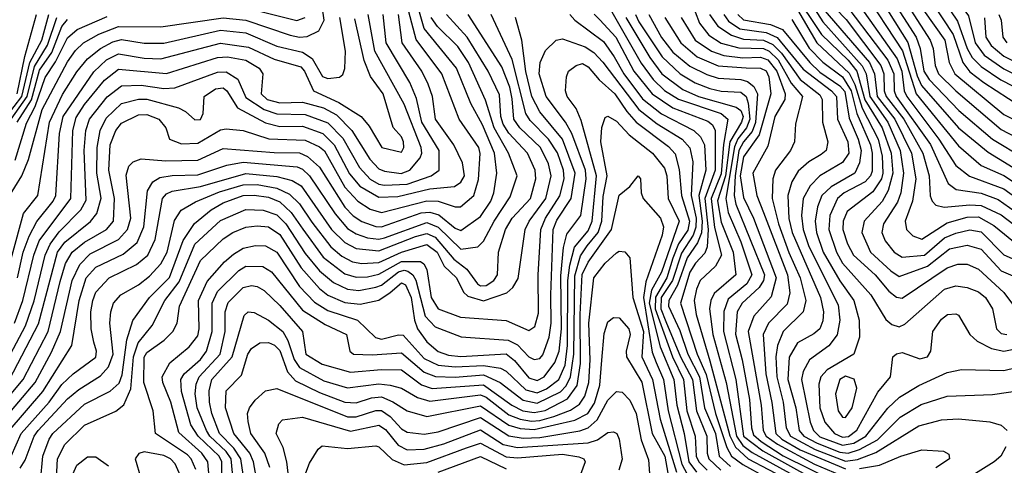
# Model space of a CAD drawing. Extents: x 501367 to 657802, y 482273 to 547541.
# Tile 580 of 656: x 598825 to 602307, y 525992 to 527567. Entities that reach past the tile are written whole.
import ezdxf

# ---------------------------------------------------------------- set-up
doc = ezdxf.new("R2010")
doc.units = 0

msp = doc.modelspace()

# ---------------------------------------------------------------- linework, layer by layer
at = {"layer": '0CON20XD'}
for points in [[(601751.8, 529161.8), (601792.9, 529062.9), (601901.9, 528945), (601943, 528865), (601913.6, 528765), (601898.1, 528685), (601926.5, 528505), (601931.3, 528218.7), (601958.4, 528045), (601956.2, 528015), (601913.6, 527853.6), (601924.6, 527785), (601940.9, 527735), (602021, 527601), (602096.8, 527495), (602111.4, 527415), (602131.2, 527375), (602305, 527231.6), (602365, 527201.3)], [(602015.8, 528264.2), (602038.8, 528215), (602046.8, 528135), (602062.9, 528055), (602058.1, 528015), (602021, 527935), (602012.9, 527865), (602018.1, 527835), (602065.4, 527735.5), (602180.3, 527580.2), (602203.1, 527485), (602235, 527441.5), (602305, 527393.3), (602365, 527362.1)], [(601847, 528145), (601845.1, 528104.9), (601806.6, 527935), (601765.1, 527845), (601765.5, 527775), (601779.7, 527725), (601804.1, 527675), (601946.4, 527456.4), (601994.7, 527305), (602145, 527121.2), (602225, 527051.2), (602305, 527016.4), (602385, 526963)], [(601748.7, 527985), (601738.6, 527945), (601696, 527865), (601682.7, 527755), (601661.8, 527665), (601673.2, 527645), (601747.7, 527567.7), (601869.6, 527405), (601881.1, 527375), (601882.4, 527315), (601888.9, 527295), (601951.2, 527215), (602019.1, 527095), (602041.1, 527015), (602044.8, 526944.8), (602051.2, 526925), (602065, 526911.8), (602094.5, 526904.5), (602185, 526912.9), (602225, 526910.1), (602295, 526877.3), (602385, 526808.6)], [(601766.7, 527955), (601714.8, 527854.8), (601706.2, 527706.2), (601712, 527665), (601895, 527424.2), (601915.6, 527375), (601917.7, 527315), (601924.2, 527295), (602045.3, 527125.3), (602107.6, 526987.6), (602136.7, 526966.7), (602225, 526953.6), (602285, 526931.8), (602385, 526861)], [(601670.7, 527840.7), (601658.6, 527765), (601630.6, 527685), (601631.1, 527655), (601665, 527606.8), (601829.7, 527415), (601847.4, 527375), (601856.6, 527295), (601919.4, 527215), (601978.8, 527095), (601993.6, 527005), (601981.7, 526925), (601955.7, 526855), (601960.3, 526825), (601983.3, 526803.3), (602015, 526791.6), (602105, 526849.2), (602175, 526868.8), (602215, 526869.7), (602270.1, 526840.1), (602357.9, 526768)], [(601987, 527727), (602125.6, 527515), (602159.6, 527415), (602185, 527382.5), (602234.5, 527345), (602365, 527260.1)], [(602023.9, 527735), (602141.5, 527561.5), (602175.4, 527465.4), (602193.5, 527433.5), (602225, 527401.6), (602293.8, 527353.8), (602379.2, 527310.8)], [(598765, 526148.4), (598879.6, 526285), (598938.3, 526391.8), (598969.9, 526465), (599010.5, 526645), (599037.7, 526702.3), (599075, 526739.4), (599175, 526789.7), (599206.9, 526825), (599218.7, 526865), (599202.2, 527017.7), (599211, 527049), (599226.7, 527065), (599254.4, 527075.6), (599341.8, 527068.2), (599455, 527070.9), (599545, 527111.8), (599725, 527097.1), (599815, 527096.4), (599843.2, 527083.2), (599885, 527045.9), (599975, 526904.8), (600005, 526873.9), (600035, 526853.5), (600085, 526835.8), (600105, 526834.9), (600245, 526883.8), (600275, 526886.9), (600307.3, 526877.3), (600365, 526830.6), (600385, 526822.3), (600455, 526871.1), (600491.4, 526925), (600502, 526955), (600512.8, 527025), (600504, 527095), (600461.7, 527195), (600420.9, 527270.9), (600370, 527395), (600255, 527535.2), (600222.3, 527652.3)], [(598784.1, 526935), (598832.7, 527015), (598857.1, 527072.9), (598905, 527249.3), (598995, 527417.4), (599022.3, 527457.7), (599051.6, 527485), (599104.9, 527515.1), (599175, 527542.5), (599325, 527541.4), (599545, 527573), (599625.3, 527565.3), (599781.7, 527511.7), (599815, 527504.9), (599842.3, 527507.7), (599882.7, 527527.3), (599901.5, 527565), (599888.5, 527655)], [(600890.5, 527645), (601022.6, 527412.6), (601065.4, 527355.4), (601105, 527316.9), (601155, 527285.7), (601305.6, 527235.6), (601329.7, 527215), (601313.7, 527126.3), (601305, 527021.7), (601269.7, 526935), (601282.3, 526832.3), (601306.7, 526735), (601285, 526696.2), (601231.9, 526645), (601218.5, 526615), (601210.5, 526575), (601216.8, 526525), (601265, 526361.5), (601336.4, 526096.4), (601355.9, 526055.9), (601400.9, 526015), (601545, 525939.7)], [(601560.6, 527665), (601660.8, 527515), (601755, 527423.3), (601784.9, 527385), (601814, 527284), (601875.1, 527185), (601906.9, 527095), (601912.1, 527025), (601896.6, 526963.4), (601875.4, 526924.6), (601810.6, 526855), (601802.8, 526815), (601833, 526745), (601905, 526678.9), (601935, 526658.9), (602035, 526696.2), (602112.9, 526757.1), (602175, 526770.4), (602225, 526755.5), (602295, 526679.5), (602353.8, 526655)], [(601598.2, 527665), (601665, 527559.3), (601803.9, 527403.9), (601817.7, 527375), (601831.4, 527295), (601894.6, 527205), (601938.2, 527105), (601950.2, 527025), (601940.5, 526955), (601928.5, 526921.5), (601879, 526845), (601874.1, 526815), (601886, 526785), (601916.7, 526745), (601945, 526727.8), (602025, 526734.9), (602095, 526795.8), (602135, 526813), (602185, 526823.8), (602225, 526817.1), (602305, 526735.8), (602375, 526705.7)], [(601763, 527663), (601928, 527428), (601943.9, 527385), (601953.1, 527315), (601961.6, 527295), (602075.1, 527145), (602135, 527051), (602183.4, 527013.4), (602305, 526968.9), (602385, 526911.4)], [(601853.6, 527665), (601966, 527486), (601998.9, 527368.9), (602014.4, 527334.4), (602145.2, 527185), (602249.1, 527099.1), (602375, 527021.8)], [(601905.1, 527645), (601994.8, 527504.8), (602008.8, 527465), (602022.1, 527385), (602041.5, 527355), (602145.7, 527245.7), (602265.1, 527145.1), (602375, 527078.3)], [(601930.8, 527670.8), (602044.9, 527495), (602055.1, 527465), (602061.8, 527405), (602074.3, 527375), (602135, 527315.4), (602295, 527179), (602375, 527137.6)], [(598740.4, 526179.6), (598837.3, 526295), (598925.8, 526465), (598968.5, 526641.5), (598987.3, 526705), (599010.5, 526745), (599055, 526781.2), (599132.6, 526825), (599157.4, 526855), (599160.8, 526935), (599140.6, 527035), (599145.7, 527125), (599165, 527174.7), (599185, 527201.1), (599245, 527230.9), (599275, 527231.8), (599316.9, 527215), (599341.8, 527185), (599355.6, 527145), (599398.1, 527128.1), (599455, 527130.5), (599535, 527177.2), (599555, 527181.2), (599615, 527175.2), (599705.8, 527145.8), (599835, 527141.6), (599885, 527118.1), (599903, 527103), (599974.9, 526975), (600021.1, 526925), (600065, 526897.8), (600105, 526885.4), (600265, 526926.3), (600305, 526925.1), (600365, 526906), (600384.4, 526905.6), (600431.1, 526945), (600447.5, 527002.5), (600453.4, 527093.4), (600448.5, 527115), (600378.9, 527215), (600318.2, 527375), (600226.8, 527496.8), (600201.7, 527595)], [(598753.9, 526575), (598838.5, 526881.5), (598889.2, 526945), (598930.4, 527205), (598977.2, 527302.8), (599027.6, 527382.4), (599065, 527428.8), (599111, 527465), (599155, 527488.5), (599185, 527496.3), (599265, 527484.3), (599335, 527484.3), (599535, 527529.6), (599625, 527520.3), (599735, 527473.3), (599825, 527451.5), (599859.1, 527429.1), (599896, 527366), (599915, 527358.4), (599956.6, 527363.4), (599967.4, 527372.6), (599975, 527393.8), (599977.5, 527455), (599957.5, 527575)], [(598778.5, 527225), (598833.3, 527295), (598860.9, 527415), (598903.9, 527495), (598928, 527585)], [(598785, 526110), (598907.1, 526252.9), (599009.8, 526415), (599035.8, 526575), (599060, 526655), (599095, 526692.3), (599191.6, 526738.4), (599240.5, 526779.5), (599264.9, 526835), (599277.9, 526962.1), (599296.6, 526993.4), (599321.4, 527008.6), (599365, 527016.2), (599455, 527018.7), (599557.3, 527052.7), (599615, 527063.1), (599806.5, 527046.5), (599825, 527038.9), (599849.7, 527015), (599940.6, 526880.6), (599985, 526829.4), (600015, 526810.1), (600055, 526795.8), (600095, 526791.4), (600115, 526795.9), (600265, 526849.7), (600305, 526833.6), (600385, 526755.5), (600445, 526764.7), (600465, 526784.7), (600502.7, 526855), (600559.5, 526940.5), (600584.1, 527015), (600553.7, 527095), (600503.5, 527185), (600471.9, 527281.9), (600412.1, 527415), (600375, 527472), (600302.5, 527542.5), (600280.2, 527575)], [(598789.9, 526295), (598892.3, 526492.3), (598959.4, 526745), (598985, 526780.4), (599076.2, 526853.8), (599097.7, 526882.3), (599113.7, 526936.3), (599097.9, 527025), (599099.1, 527115), (599109.6, 527175), (599131.1, 527218.9), (599185, 527270.6), (599245, 527286.2), (599275, 527286.2), (599386.9, 527255), (599412, 527242), (599445, 527213.5), (599465, 527214.1), (599474.7, 527235), (599477.4, 527295), (599517.6, 527322.4), (599545, 527325.7), (599557.9, 527315), (599595.9, 527255.9), (599695, 527202.8), (599745, 527189.7), (599825, 527191.1), (599897.2, 527165), (599937.5, 527125), (599991.6, 527021.6), (600028.5, 526978.5), (600095, 526940), (600161.9, 526941.9), (600275, 526969.5), (600362.5, 526977.5), (600385, 526992.3), (600397.6, 527015), (600391.2, 527061.2), (600360.8, 527125), (600295.1, 527215.1), (600284.5, 527295), (600269.2, 527339.2), (600246.7, 527385), (600177.7, 527485), (600165, 527584.6)], [(598795.7, 526025), (598830.4, 526105), (598929.9, 526215), (598975, 526277.4), (599015, 526315.6), (599095.1, 526374.9), (599096.9, 526395), (599087.1, 526427.1), (599078.6, 526475), (599077.4, 526535), (599083.5, 526575), (599095, 526603.5), (599141.8, 526655), (599238.7, 526701.3), (599278.5, 526735), (599305, 526790.5), (599330.6, 526935), (599345, 526951.5), (599365, 526960.4), (599465, 526977.5), (599625, 527023.7), (599735, 527012.6), (599788.3, 526998.3), (599820.2, 526980.2), (599927.8, 526825), (599975, 526779.4), (600015, 526757.9), (600095, 526749.5), (600225, 526800.4), (600265, 526811.3), (600295, 526798.6), (600360.1, 526720.1), (600406.2, 526685), (600443.5, 526633.5), (600455, 526625.9), (600475, 526627.6), (600501.6, 526645), (600515.2, 526665), (600518.5, 526745), (600543.6, 526825), (600566.1, 526865), (600631, 526935), (600650.1, 527005), (600647.9, 527035), (600620.8, 527095), (600555, 527166.1), (600535, 527197.5), (600526.1, 527225), (600521.8, 527301.8), (600482.3, 527385), (600407.4, 527505), (600334.8, 527585)], [(598795.9, 527215), (598852, 527295), (598878.2, 527401.8), (598923.5, 527476.5), (598957.3, 527575)], [(598806.6, 526495), (598836.1, 526575), (598875.1, 526735), (598894.5, 526785), (599006.6, 526935), (599012.8, 527175), (599025, 527221.6), (599055, 527266.6), (599125, 527353), (599175, 527392), (599345, 527376.2), (599525, 527432.9), (599560, 527435), (599625, 527424), (599672.2, 527395), (599685.2, 527375), (599679, 527305), (599700.9, 527285), (599745, 527273.1), (599825, 527275.1), (599899.7, 527255), (599945, 527230.1), (599999.6, 527175), (600063.7, 527073.7), (600095, 527039.7), (600115, 527031.2), (600173.7, 527023.7), (600204.7, 527035), (600241, 527079), (600247, 527095), (600245.4, 527115), (600185, 527268.6), (600081.1, 527455), (600057.5, 527585)], [(598809.4, 527070.6), (598849, 527201), (598880, 527260), (598915, 527363.1), (598952.3, 527417.7), (598995, 527502.7), (599028.4, 527531.6), (599135, 527578.3)], [(598817.1, 527305), (598843.6, 527436.4), (598884.5, 527585)], [(598827.3, 525982.7), (598845, 526010), (598876.9, 526095), (598890.4, 526115), (598995, 526226.6), (599035, 526260.2), (599111.5, 526308.5), (599139.4, 526340.6), (599156.2, 526385), (599144.4, 526495), (599147.6, 526535), (599157.5, 526565), (599183.4, 526595), (599245, 526629.6), (599285, 526660.6), (599325, 526704.3), (599346.5, 526745), (599372.9, 526857.2), (599396.1, 526893.9), (599447.2, 526922.8), (599531.8, 526958.2), (599615, 526983.6), (599665, 526984.9), (599735, 526971.2), (599779.8, 526949.8), (599815, 526916.6), (599858.7, 526851.3), (599925, 526763.9), (599965, 526730.9), (600001.6, 526711.6), (600035, 526704.9), (600095, 526708.6), (600175, 526744.9), (600265, 526772.2), (600301.2, 526745), (600326.4, 526696.4), (600370.2, 526655), (600394.2, 526604.2), (600409.5, 526589.5), (600465, 526573.4), (600547.9, 526602.1), (600569.2, 526620.8), (600588.2, 526651.8), (600612.1, 526825), (600626.7, 526855), (600685.1, 526935), (600705.1, 527015), (600695, 527057.3), (600666.9, 527115), (600594.3, 527185), (600572.4, 527215), (600567, 527287), (600558.2, 527328.2), (600530.7, 527400.7), (600411.5, 527585)], [(598899.4, 525935), (598907.3, 526025), (598929.5, 526085), (598942.8, 526105), (599055, 526207.9), (599145, 526254.1), (599177.1, 526282.9), (599187.9, 526312.1), (599203.9, 526436.1), (599226, 526504), (599284.7, 526585.3), (599355, 526656.3), (599403, 526787), (599443.8, 526846.2), (599502.3, 526895), (599545, 526919.5), (599615, 526945.3), (599655, 526947.1), (599705, 526939.2), (599745, 526923.1), (599785.1, 526885.1), (599827.1, 526827.1), (599897.9, 526727.9), (599975, 526669.1), (600015, 526657.3), (600055, 526658.3), (600095, 526667.8), (600175, 526712.3), (600242, 526712), (600254.5, 526704.5), (600264.6, 526684.6), (600280.7, 526585), (600305, 526544.8), (600384.1, 526515.9), (600545, 526503.9), (600625, 526468.2), (600646.8, 526483.2), (600660.3, 526529.7), (600658.9, 526665), (600668.2, 526825), (600684, 526865), (600735.5, 526944.5), (600750.4, 527005), (600748.7, 527035), (600726.6, 527096.6), (600695.1, 527145), (600630.2, 527210.2), (600614.9, 527234.9), (600566.4, 527426.4), (600492.6, 527585)], [(598933.6, 526773.6), (598965, 526817.2), (599041.8, 526895), (599060.5, 526929.5), (599053.6, 527105), (599059.9, 527175), (599072.2, 527215), (599135.3, 527294.7), (599185, 527333), (599255, 527335.3), (599335, 527324.1), (599374.4, 527325.6), (599525, 527381.6), (599555, 527382.5), (599596.6, 527356.6), (599625, 527292), (599689.6, 527249.6), (599735, 527234.1), (599835, 527232.2), (599915, 527202.6), (599967.9, 527147.9), (600027, 527045), (600065, 527003.6), (600095, 526986.1), (600115, 526982.4), (600195, 526986.2), (600280.4, 527015), (600308.9, 527035), (600308.1, 527105), (600247.2, 527205), (600228.8, 527288.8), (600205.1, 527345.1), (600120.6, 527485), (600111, 527585)], [(598955.1, 525945.1), (598958.9, 526015), (598985, 526065.3), (599055, 526134), (599165, 526183.4), (599193.6, 526206.4), (599217.9, 526262.1), (599228.1, 526375), (599244.5, 526425.5), (599294.2, 526485.8), (599338.4, 526575), (599389.8, 526640.2), (599445, 526773.6), (599535, 526857.7), (599625, 526896), (599685.8, 526894.2), (599735, 526877.5), (599765.9, 526845.9), (599835, 526740.2), (599885, 526679.4), (599935, 526638), (599985, 526614.6), (600025, 526609.9), (600085, 526621.1), (600105, 526629.2), (600165, 526676.2), (600185, 526681.4), (600197.9, 526677.8), (600215.5, 526665.5), (600226.6, 526646.6), (600259.3, 526519.3), (600295, 526481.4), (600386.2, 526446.2), (600553.1, 526435), (600585, 526418.2), (600625, 526376.1), (600645, 526366), (600665, 526369.6), (600675, 526382.1), (600698, 526445), (600704.9, 526495), (600702.8, 526595), (600711.3, 526825), (600725, 526858.8), (600775.4, 526934.6), (600789.6, 527025), (600745, 527144.1), (600665, 527241.6), (600635.7, 527295), (600615, 527383.3), (600601.1, 527495), (600577.9, 527575)], [(599645, 527603.9), (599805, 527564.5), (599834.3, 527575)], [(600770, 527585), (600788.1, 527565), (600889.5, 527489.5), (600927.2, 527435)], [(600856.8, 527586.8), (600876.4, 527566.4), (600932.7, 527505), (600996.4, 527385), (601061.5, 527305), (601134.4, 527255), (601258.6, 527208.6), (601274.7, 527194.7), (601284.6, 527175), (601284.1, 527035), (601247.6, 526935), (601259.2, 526825), (601255.9, 526764.1), (601247.9, 526742.1), (601215, 526706.9), (601195, 526674.8), (601161.5, 526565), (601220.9, 526385), (601253.1, 526313.1), (601285.2, 526175.2)], [(600968.8, 527575), (601053.5, 527433.5), (601096.2, 527375), (601170.5, 527320.5), (601225.9, 527295), (601358.1, 527258.1), (601375, 527245.9), (601383.5, 527225), (601377.9, 527205), (601336.8, 527135), (601321.1, 527015), (601292.9, 526927.1), (601305, 526851.1), (601347.8, 526745), (601357.2, 526665), (601281, 526599), (601268.6, 526575), (601264.1, 526545), (601275.7, 526455), (601322.7, 526285), (601359.5, 526095), (601382.4, 526062.4), (601415, 526037.3), (601585.4, 525945)], [(601003.1, 527585), (601015, 527559.5), (601096.6, 527435), (601160.5, 527375), (601213.7, 527343.7), (601265, 527323.3), (601305, 527313.8), (601375, 527311.2), (601394.4, 527295), (601401.6, 527271.6), (601406.9, 527215), (601395.3, 527185), (601364.4, 527145.6), (601352.4, 527117.6), (601321.6, 526935), (601330.8, 526885), (601375, 526782.1), (601414.2, 526665), (601396.7, 526633.3), (601330.3, 526579.7), (601314.5, 526535.5), (601314.3, 526465), (601357.3, 526295), (601385, 526095.5), (601452.9, 526042.9), (601627.3, 525947.3)], [(601050.1, 527585), (601095, 527503.3), (601135, 527451.5), (601195, 527402.1), (601255, 527372.8), (601295, 527359.9), (601375, 527355.6), (601398.3, 527348.3), (601420.9, 527330.9), (601434.4, 527305), (601426.9, 527203.1), (601415, 527171.7), (601384.2, 527135), (601368, 527105), (601354.7, 527014.7), (601351.7, 526945), (601357.3, 526915), (601458.3, 526665), (601455.1, 526645), (601440, 526620), (601379.3, 526565), (601362.2, 526535), (601355.8, 526455.8), (601379.6, 526365)], [(601106.8, 527575), (601162.9, 527485), (601221.2, 527435), (601295, 527403.4), (601393.6, 527396.4), (601445, 527395.8), (601465, 527386.2), (601474, 527365), (601480.7, 527305), (601439.5, 527160.5), (601385, 527082), (601372.7, 527015), (601385, 526938.8), (601420.3, 526865), (601500.6, 526655), (601482.2, 526587.8), (601421.1, 526518.9), (601400.8, 526465), (601446.8, 526205), (601453.9, 526115), (601465.1, 526095), (601505, 526066.8), (601635, 525996.8), (601725, 525958.5)], [(601163.7, 527575), (601213.9, 527495), (601271.1, 527455), (601315, 527439.9), (601382.2, 527432.2), (601445, 527433.8), (601470.1, 527425), (601502.5, 527385), (601531.7, 527305), (601530.3, 527285), (601494.8, 527224.8), (601470.5, 527119.5), (601417, 527025), (601432.1, 526945), (601454.8, 526885.2), (601540.6, 526665), (601548, 526602), (601538.7, 526561.3), (601473, 526495), (601453.8, 526455), (601463.6, 526315), (601484.7, 526214.7), (601499.1, 526105), (601520.5, 526085), (601585, 526047.1), (601745, 525979.5)], [(601213.8, 527595), (601229.2, 527555), (601262.2, 527512.2), (601305, 527484.4), (601367.5, 527467.5), (601455, 527464.6), (601475, 527455.4), (601506.8, 527425), (601552.9, 527342.9), (601593.2, 527295), (601568.3, 527198.3), (601565.3, 527135), (601551.2, 527105), (601497.2, 527035), (601487.8, 527005), (601486.2, 526935), (601508.4, 526845), (601544.3, 526744.3), (601585.1, 526655), (601605.4, 526575), (601595.8, 526534.2), (601525.2, 526465), (601504.9, 526415.1), (601498.9, 526375), (601502.1, 526305), (601524.8, 526214.8), (601535, 526124.5), (601550.7, 526095), (601638.1, 526048.1), (601745, 526006.8), (601787.1, 526012.9), (601852.4, 526037.6), (602005, 526132), (602085, 526153.2), (602145, 526157), (602255, 526146.4), (602295, 526133.8), (602316.8, 526115)], [(601263.9, 527585), (601293.6, 527543.6), (601341.6, 527511.6), (601385, 527498.5), (601455, 527494.9), (601488.8, 527478.8), (601518.8, 527448.8), (601585, 527355.3), (601655, 527301), (601662.1, 527285), (601664.1, 527205), (601682.3, 527135), (601676.3, 527105), (601659.3, 527090.7), (601615.4, 527064.6), (601578.2, 527031.8), (601555.9, 526994.1), (601541.4, 526945), (601544.9, 526864.9), (601556.3, 526815), (601657, 526585), (601667.6, 526535), (601665, 526502.5), (601655, 526474.6), (601633.6, 526456.4), (601575, 526425.2), (601545.8, 526374.2), (601540.8, 526295), (601570, 526195), (601581.8, 526115), (601598.3, 526095), (601645, 526070.9), (601725, 526038.7), (601755, 526035.7), (601795, 526048), (601858.1, 526081.9), (601937.9, 526162.1), (602012.4, 526207.6), (602105, 526236.4), (602265, 526243), (602426.3, 526266.3)], [(601314.6, 527585), (601331.5, 527561.5), (601371.5, 527535), (601465, 527522.1), (601503.8, 527503.8), (601595, 527392), (601695.1, 527315), (601713.1, 527295), (601717.2, 527215), (601754, 527135), (601757, 527095), (601735, 527062), (601655, 527015.6), (601620.1, 526979.9), (601595.5, 526935), (601590, 526875), (601595.3, 526825), (601616, 526765), (601719.1, 526559.1), (601725.4, 526505), (601716.3, 526453.7), (601685.8, 526414.2), (601618.4, 526365), (601595, 526323.6), (601589.7, 526295), (601620, 526145), (601631.5, 526115), (601655, 526093.4), (601735, 526063.3), (601775, 526071), (601817, 526095), (601895, 526194.4), (601936.4, 526233.6), (602005, 526274.4), (602105, 526320.7), (602155, 526330.2), (602305, 526327.4), (602391.8, 526348.2)], [(601364.2, 527585), (601385, 527565.8), (601479.8, 527549.8), (601522.7, 527532.7), (601618.8, 527415), (601655, 527381.4), (601725, 527332.5), (601742.5, 527312.5), (601758.6, 527218.6), (601790.5, 527145), (601800.3, 527105), (601795, 527060.9), (601777.7, 527025), (601694.2, 526975.8), (601661.6, 526945), (601645.7, 526905), (601637.4, 526855), (601642.2, 526815), (601666, 526745), (601725, 526643.7), (601774.5, 526575), (601793.7, 526505), (601794.8, 526445), (601774.8, 526385.2), (601680.8, 526329.2), (601658.4, 526305), (601651.3, 526278.6), (601654.7, 526195), (601672.5, 526145), (601706.3, 526105), (601735, 526091.5), (601755.6, 526094.4), (601785, 526116.9), (601859.2, 526250.8), (601904.6, 526305), (601912.7, 526375), (601925, 526385.9), (601945, 526390.8), (602008, 526368), (602035.4, 526375), (602046.7, 526395), (602053.5, 526465), (602085, 526508.7), (602105.4, 526525.4), (602135, 526527.9), (602145, 526522.2), (602184.8, 526454.8), (602210.6, 526430.6), (602261.5, 526405), (602305, 526395.7), (602415, 526418.2)], [(601575, 527601.2), (601644.3, 527485), (601758.3, 527378.3), (601778.2, 527338.2), (601804.6, 527254.6), (601860.7, 527145), (601875.2, 527085), (601877.6, 527025), (601872.5, 527005), (601841.8, 526958.2), (601751.2, 526888.8), (601736.4, 526855), (601736.3, 526825), (601751.9, 526775), (601773.2, 526735), (601849.8, 526665), (601898, 526608)], [(602236.6, 527573.4), (602241.3, 527505), (602259.7, 527475), (602305, 527438), (602365, 527407.6)], [(602287.7, 527585), (602295.3, 527565), (602301.5, 527505), (602315.1, 527485.1)], [(598816.5, 527205), (598866.9, 527283.1), (598895, 527388.8), (598938.9, 527451.1), (598975, 527542.8), (598995, 527567.2)], [(598818.3, 526655), (598837.7, 526745), (598858.4, 526801.6), (598886.1, 526853.9), (598943.4, 526925), (598953.1, 526945), (598966.2, 527165), (598979.2, 527225), (599087.2, 527382.8), (599132.8, 527425), (599175, 527445.9), (599265, 527430.7), (599325, 527428.5), (599535, 527484.2), (599635, 527469.3), (599725, 527427.4), (599819.7, 527399.7), (599832.3, 527385), (599864.7, 527315), (599954.1, 527274.1), (600032.8, 527225), (600060.8, 527190.8), (600105.8, 527115.7), (600175, 527099.2), (600183.3, 527115), (600181.9, 527135), (600175, 527152.5), (600145.8, 527185.8), (600110.2, 527305), (600066.1, 527366.1), (600043, 527423), (600009.9, 527569.9)], [(601555, 527567.2), (601616.7, 527466.7), (601665, 527416.4), (601735, 527364.3), (601765, 527315), (601785.5, 527235.5), (601833.7, 527125), (601839.6, 527095), (601838.9, 527031.1), (601833.8, 527015), (601815, 526994.3), (601740.6, 526955), (601716.7, 526935), (601689.5, 526875), (601686.5, 526825), (601713, 526745), (601735, 526706.3), (601834.9, 526594.9), (601887.3, 526507.3), (601909.2, 526489.2), (601935, 526481.4), (601955, 526490.7), (602095, 526614.8), (602135, 526625.9), (602175, 526620.8), (602215, 526605.2), (602240, 526585), (602265.2, 526545), (602278.6, 526475), (602295, 526457.5), (602315, 526454.5)], [(599447.8, 525977.8), (599432.2, 526015), (599419, 526029), (599306.2, 526105), (599297, 526185), (599264.9, 526284.9), (599265, 526374), (599275, 526390.4), (599336.8, 526435), (599366.7, 526465), (599381.9, 526495), (599391, 526555), (599465, 526715.8), (599545, 526792.3), (599579.6, 526815), (599625, 526833.5), (599665, 526838.5), (599705, 526834.8), (599745, 526807.2), (599820.2, 526690.2), (599885, 526616.5), (599915, 526592.9), (599975, 526568), (600028.7, 526561.3), (600095, 526575.8), (600135, 526602.8), (600175, 526636.5), (600189.5, 526629.5), (600209.6, 526585), (600221.7, 526505), (600232.2, 526475), (600265, 526428.8), (600305, 526394.8), (600341.2, 526381.2), (600385, 526376.3), (600545, 526385.7), (600575, 526362.7), (600625, 526301.4), (600655, 526292.4), (600679.8, 526305), (600717.6, 526355), (600733.4, 526395), (600741.4, 526475), (600738.4, 526661.6), (600748.5, 526761.5), (600760.5, 526809.5), (600809.7, 526875), (600828.5, 527005), (600825.5, 527035), (600777.6, 527165), (600755.1, 527205.1), (600687, 527295), (600662.1, 527375), (600665.7, 527415), (600685, 527457.5), (600722.5, 527495), (600745, 527499.7), (600825, 527471.4), (600855, 527450.5), (600887.1, 527417), (601015, 527249), (601079, 527199), (601168, 527145), (601195, 527113.5), (601204.9, 527065), (601200.1, 526945), (601217.2, 526865), (601216.6, 526833.4), (601206.8, 526805), (601165, 526742), (601133, 526645), (601093.6, 526585), (601091.7, 526545), (601110.5, 526500.5), (601162.1, 526375), (601203.9, 526295), (601217.8, 526185), (601254.5, 526095), (601255.7, 526035), (601261.9, 526015), (601304.1, 525975)], [(600927.2, 527435), (600962, 527375), (601026.9, 527286.9), (601095, 527234.2), (601208.5, 527175), (601232.5, 527152.5), (601246.6, 527125), (601251, 527035), (601226.2, 526945), (601237.9, 526855), (601236.1, 526813.9), (601221.6, 526778.4), (601184.8, 526725), (601150.9, 526629.1), (601120.1, 526575), (601119.3, 526555), (601159, 526469), (601187.5, 526385), (601229, 526305), (601246.9, 526195), (601285.8, 526105), (601298.7, 526025), (601338.5, 525988.5)], [(600770.1, 526699.9), (600787.5, 526762.5), (600835, 526821.3), (600849.5, 526855), (600865.3, 527015), (600811, 527211), (600792.5, 527252.5), (600761.4, 527295), (600755.3, 527315), (600758.4, 527365), (600766.1, 527385), (600792.7, 527405), (600815, 527411.6), (600835, 527400.6), (600874, 527354), (600929.6, 527305), (600972.1, 527242.2), (601005.2, 527205.2), (601119.2, 527119.2), (601142.4, 527092.4), (601157.6, 527037.6), (601165.6, 526945), (601194.1, 526855), (601187.2, 526822.8), (601155.1, 526774.9), (601135, 526724.4), (601113.8, 526655), (601073.1, 526586.9), (601072.3, 526545), (601133.6, 526375), (601173, 526295), (601184.7, 526185), (601214, 526095), (601216.9, 526025), (601226.9, 526005), (601255.6, 525975)], [(600832.3, 526767.7), (600870.8, 526815), (600883.9, 526855), (600888.1, 526941.9), (600902.5, 527015), (600879.6, 527135), (600883.9, 527186.1), (600895, 527221.5), (600905, 527226), (600935, 527208.2), (600979.9, 527159.9), (601063.4, 527095), (601105, 527041.8), (601113.6, 527015), (601117.9, 526935), (601157, 526855), (601094.1, 526675), (601059.1, 526610.9), (601051.4, 526565), (601090.3, 526410.3), (601138.3, 526295), (601148.6, 526205), (601174.9, 526104.9), (601191.7, 526005), (601218.4, 525968.4)], [(599591.6, 525818.4), (599572.8, 526015), (599555, 526041.4), (599498.1, 526095), (599486.1, 526115), (599452.7, 526195), (599445.8, 526245), (599448.9, 526278.9), (599460, 526305), (599534.1, 526385), (599552.4, 526465), (599552.3, 526535), (599562.4, 526567.6), (599615, 526620.9), (599645, 526627.9), (599665, 526624.4), (599689.6, 526609.6), (599745, 526556.8), (599825.3, 526465), (599837.2, 526385), (599895, 526349.4), (599995, 526321), (600105, 526330.3), (600175, 526329.4), (600246.4, 526276.4), (600284.1, 526264.1), (600465, 526276.4), (600565, 526205.3), (600604.8, 526185), (600645, 526178.3), (600683.7, 526186.3), (600762.8, 526227.2), (600796.2, 526273.8), (600808.2, 526351.8), (600806.8, 526525), (600813.6, 526666.4), (600835, 526710), (600918, 526825), (600945, 526946.7), (600982.2, 526977.8), (601012.5, 527015), (601020.8, 527005), (601023.3, 526955), (601030, 526935), (601091.1, 526865), (601101.2, 526835), (601096.9, 526805), (601039.7, 526640.3), (601030.5, 526585), (601062, 526392), (601075.9, 526355), (601102.1, 526295), (601117.8, 526185), (601166.5, 525996.5), (601185, 525960.8)], [(598749.4, 526305), (598845.5, 526484.5), (598876.2, 526573.8), (598915.3, 526735), (598933.6, 526773.6)], [(599503.2, 525855), (599491, 526005), (599469.7, 526035), (599387.6, 526107.6), (599359.6, 526215), (599331.2, 526285), (599329.5, 526305), (599355.8, 526354.2), (599425, 526411.2), (599455, 526450), (599460.6, 526475), (599457.2, 526575), (599488.6, 526641.4), (599549.2, 526710.8), (599581.7, 526738.3), (599615, 526760), (599658.7, 526768.7), (599695, 526768.1), (599735, 526744.8), (599814.4, 526624.4), (599868.2, 526568.2), (599915, 526539.7), (600020.3, 526505), (600083.7, 526443.7), (600105, 526438.4), (600165, 526453.4), (600181.7, 526451.7), (600255, 526369.1), (600305, 526345.9), (600365, 526340), (600465, 526345.2), (600525.1, 526335.1), (600545, 526325.2), (600615, 526258.9), (600655, 526248.8), (600687.8, 526262.2), (600731.6, 526295), (600753.6, 526346.4), (600762.5, 526415), (600763.2, 526645), (600770.1, 526699.9)], [(599538.7, 525925), (599539.8, 526005), (599530.4, 526025), (599457, 526095), (599430.3, 526135), (599397.3, 526252.7), (599394.8, 526295), (599407, 526315), (599465, 526366.1), (599485.9, 526395), (599506.2, 526465), (599505.4, 526565), (599525, 526605.9), (599599.9, 526680.1), (599625, 526696.2), (599685, 526695.2), (599715.6, 526675.6), (599825, 526540.6), (599905, 526489.8), (599980.8, 526455), (599993.1, 526395), (600005.3, 526385.3), (600072.1, 526382.1), (600175, 526389.5), (600255, 526321.1), (600296, 526306), (600365, 526303.6), (600465, 526312), (600524.5, 526284.5), (600605, 526222.9), (600655, 526211.6), (600738, 526252), (600757.2, 526272.8), (600772.7, 526305), (600784.7, 526385.3), (600788, 526662), (600807.7, 526732.3), (600832.3, 526767.7)], [(599633.9, 525833.9), (599607.8, 526015), (599582.7, 526052.7), (599531.5, 526105), (599504.6, 526175), (599496.1, 526215), (599495.4, 526255), (599504.9, 526295), (599576.8, 526375), (599619, 526521), (599633.8, 526535), (599655, 526532.5), (599705, 526505.2), (599755.5, 526465), (599773.5, 526433.5), (599795.6, 526365.6), (599815, 526337.9), (599900.6, 526290.6), (599985, 526265.9), (600095, 526280.4), (600135.4, 526275.4), (600174.9, 526264.9), (600231.6, 526231.6), (600275, 526218.8), (600455, 526240.9), (600475, 526232.7), (600555, 526170.8), (600595, 526154.9), (600635, 526148.8), (600665, 526150.4), (600714.3, 526165), (600772.9, 526187.1), (600805, 526208.2), (600823.5, 526236.5), (600838.1, 526285), (600841.9, 526365), (600837.4, 526495), (600855.2, 526655), (600895, 526706.2), (600935, 526743.3), (600945, 526748.7), (600965, 526746.5), (600982.5, 526725), (600993.7, 526585), (601030.8, 526465), (601025.5, 526375), (601062.9, 526295), (601089.8, 526155), (601148.2, 525968.2)], [(601898, 526608), (601925, 526586.5), (601945, 526582.3), (602105, 526690.5), (602142.8, 526702.8), (602175, 526703.1), (602215, 526685.2), (602305, 526602.6), (602364.3, 526524.3)], [(599609.4, 526310.6), (599631.9, 526385), (599644.9, 526405.1), (599675, 526424.8), (599705, 526426.6), (599726.4, 526416.4), (599745, 526397.6), (599772.1, 526322.1), (599800.2, 526290.2), (599885, 526249.2), (599975, 526215.6), (600015, 526213.4), (600068.9, 526231.1), (600105, 526234.4), (600145, 526217.1), (600195, 526185.2), (600265, 526164.8), (600455, 526202.6), (600555, 526133.6), (600595, 526122.1), (600645, 526119), (600788.2, 526151.8), (600834, 526175), (600857.6, 526212.4), (600876.6, 526275), (600883.8, 526363.8), (600891.6, 526458.4), (600905, 526499.5), (600925, 526514.6), (600945, 526513.3), (600979.5, 526475), (600983.8, 526455), (600969.8, 526395), (600971.1, 526375), (601025, 526286.6), (601061.7, 526105), (601106.8, 526025), (601123.9, 525923.9)], [(601379.6, 526365), (601405.8, 526225), (601412.6, 526125), (601420.4, 526100.4), (601446.7, 526076.7), (601525, 526026.3), (601708.8, 525935)], [(599684.4, 525825), (599652.4, 526005), (599638.7, 526035), (599582.2, 526105), (599553, 526195), (599555.4, 526255), (599609.4, 526310.6)], [(601745, 526160.7), (601769, 526195), (601785.2, 526265), (601776.2, 526296.2), (601745, 526307.2), (601724.8, 526295), (601710.2, 526245), (601719.5, 526185), (601735, 526162.1), (601745, 526160.7)], [(599710, 525985), (599692.5, 526035), (599642.2, 526105), (599632.9, 526147.1), (599631.4, 526175), (599637.9, 526195), (599657.8, 526222.2), (599695, 526255.3), (599735, 526263.4), (599985, 526163.4), (600015, 526163.4), (600085, 526186.4), (600105, 526185.6), (600135, 526164.8), (600175, 526121), (600195, 526109.3), (600255, 526101.8), (600305, 526111), (600455, 526161.2), (600555, 526096), (600605, 526088), (600665, 526090), (600805.8, 526114.2), (600835, 526124.9), (600867.6, 526152.4), (600905, 526221.9), (600935, 526252.8), (600955, 526250.7), (600982.3, 526222.3), (601004.7, 526175.3), (601022.2, 526082.2), (601048.2, 526011.8), (601059.3, 525865)], [(599788.9, 525845), (599770, 526005), (599756.7, 526055), (599732.6, 526105), (599741.5, 526138.5), (599755, 526153.3), (599825, 526162.4), (599995, 526112.5), (600095, 526134.6), (600119, 526119), (600163.4, 526063.4), (600195, 526047.5), (600255, 526049.3), (600325, 526068.5), (600455, 526117.3), (600535, 526065.5), (600585, 526054.9), (600835, 526071.9), (600868.2, 526081.8), (600905, 526108.7), (600925, 526110.9), (600936.2, 526105), (600944.7, 526084.7), (600956, 526014), (600944, 525975)], [(601285.2, 526175.2), (601325.4, 526055.4), (601341.7, 526025), (601381.9, 525995), (601544.3, 525905)], [(599834, 525956), (599850.1, 525999.9), (599880.2, 526049.8), (599895, 526061.5), (599985, 526051.1), (600085, 526060.5), (600095, 526058.1), (600142.6, 526012.6), (600185, 525994.1), (600265, 526002), (600405, 526054), (600455, 526071), (600545, 526022), (600585, 526018.5), (600745, 526031.7), (600802.6, 526022.6), (600820, 526015), (600824.6, 526005), (600787.4, 525902.6)], [(601795, 525980.4), (601865, 525992.7), (601941.1, 526025), (602015, 526047.3), (602091.9, 526041.9), (602111.1, 526031.1), (602113.1, 526015), (602065, 525983.6)], [(602312.6, 526057.4), (602293.8, 526025), (602271.2, 526005), (602135, 525919.3)], [(598988.1, 525905), (599027.3, 525992.7), (599065, 526021.9), (599095, 526022.6), (599139.9, 525989.9)], [(599345, 525870.6), (599365, 525873.3), (599388.5, 525891.5), (599397.1, 525925), (599394.1, 525955), (599375, 525997.3), (599358.6, 526015), (599335, 526027), (599265, 526039.7), (599246.2, 526033.8), (599233.9, 526015), (599253.5, 525946.5), (599265, 525926.7), (599325, 525877.9), (599345, 525870.6)], [(600305, 525968.3), (600455, 526022.9), (600545, 525980.1)]]:
    msp.add_lwpolyline(points, dxfattribs=at)

doc.saveas('drawing.dxf')
